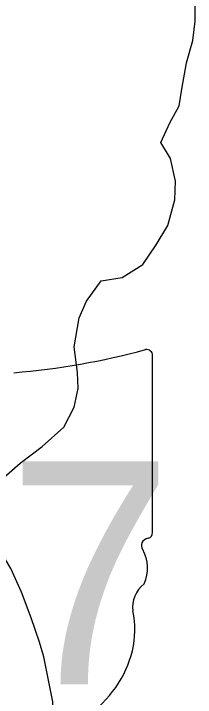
# Model space of a CAD drawing. Extents: x -38.2 to 41.9, y -4 to 24.9.
# Drawn here: x 4.8428 to 4.9499, y 17.6929 to 18.0966 of the extents above; entities that cross this region are included whole.
import ezdxf

# ---------------------------------------------------------------- set-up
doc = ezdxf.new("R2010")
doc.units = 0
for name, color, linetype in [('GM_X_Interchange_Ramps', 7, 'Continuous'), ('GM_X_Minor_River', 7, 'Continuous'), ('GM_X_State_Shield', 7, 'Continuous')]:
    doc.layers.add(name, color=color, linetype=linetype)

msp = doc.modelspace()

# ---------------------------------------------------------------- linework, layer by layer
at = {"layer": 'GM_X_Interchange_Ramps'}
msp.add_lwpolyline([(4.86685, 17.66511), (4.86694, 17.66716), (4.86575, 17.69026), (4.86212, 17.70903), (4.86055, 17.71679), (4.85793, 17.72541), (4.85304, 17.73984), (4.84745, 17.75491), (4.84111, 17.76896), (4.83542, 17.77867)], dxfattribs=at)
at = {"layer": 'GM_X_Minor_River'}
msp.add_lwpolyline([(4.83342, 17.81981), (4.84666, 17.83119), (4.85953, 17.84105), (4.87239, 17.85243), (4.87844, 17.86419), (4.8807, 17.87519), (4.88032, 17.88467), (4.87842, 17.89985), (4.88144, 17.91692), (4.8856, 17.92679), (4.89429, 17.93892), (4.90678, 17.94082), (4.91889, 17.9484), (4.92683, 17.96016), (4.93364, 17.97154), (4.9378, 17.98671), (4.93817, 17.99772), (4.93514, 18.01099), (4.92945, 18.02048), (4.93475, 18.03224), (4.94042, 18.0421), (4.94193, 18.05197), (4.94457, 18.06752), (4.94835, 18.0808), (4.94986, 18.09218), (4.94985, 18.10925)], dxfattribs=at)
at = {"layer": 'GM_X_State_Shield'}
for p, q in [((4.92456, 17.7902), (4.92456, 17.89488)), ((4.92453, 17.79022), (4.92456, 17.7902))]:
    msp.add_line(p, q, dxfattribs=at)
for centre, major_axis, start_param, end_param in [((4.80716, 18.16276), (0.34952, 0), 4.814394, 5.042369), ((4.92091, 17.89532), (0.00367, 0), 6.141152, 7.989035), ((4.92065, 17.78979), (0.00393, 0), 5.05454, 6.418171), ((4.92371, 17.78251), (0.00568, 0), 1.883978, 3.671073), ((4.88759, 17.76928), (0.03409, 0), 5.934695, 6.695948), ((4.93771, 17.74639), (0.0248, 0), 2.387724, 3.262537), ((4.82674, 17.73307), (0.08742, 0), 5.101752, 6.440018)]:
    msp.add_ellipse(centre, major_axis=major_axis, ratio=0.8, start_param=start_param, end_param=end_param, dxfattribs=at)

# ---------------------------------------------------------------- texts
msp.add_text('257', height=0.131836, dxfattribs=at).set_placement((4.64283, 17.70047))

doc.saveas('drawing.dxf')
